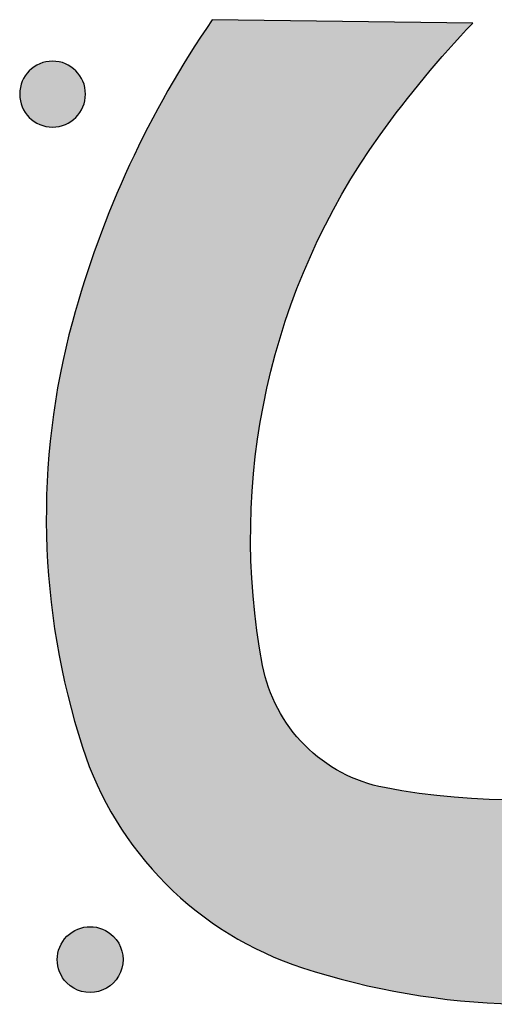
# Model space of a CAD drawing. Header units: millimetres. Extents: x -3873 to -97, y 912 to 4165.
# Tile 565 of 656: x -1486 to -1460, y 3079 to 3132. Entities that reach past the tile are written whole.
import ezdxf

# ---------------------------------------------------------------- set-up
doc = ezdxf.new("R2010")
doc.units = ezdxf.units.MM
doc.layers.add('pattern', color=7, linetype='Continuous', true_color=0x000000)

msp = doc.modelspace()

# ---------------------------------------------------------------- hatches: boundary and pattern name
at = {"layer": 'pattern'}
for points in [[(-1461.359, 3131.828), (-1475.403, 3132.009), (-1476.029, 3131.078), (-1476.636, 3130.132), (-1477.225, 3129.173), (-1477.793, 3128.2), (-1478.341, 3127.214), (-1478.869, 3126.217), (-1479.375, 3125.208), (-1479.861, 3124.188), (-1480.325, 3123.158), (-1480.766, 3122.119), (-1481.186, 3121.072), (-1481.583, 3120.016), (-1481.957, 3118.953), (-1482.309, 3117.884), (-1482.638, 3116.809), (-1482.943, 3115.729), (-1483.125, 3115.035), (-1483.295, 3114.337), (-1483.452, 3113.633), (-1483.597, 3112.926), (-1483.73, 3112.214), (-1483.851, 3111.499), (-1483.958, 3110.781), (-1484.053, 3110.06), (-1484.134, 3109.336), (-1484.203, 3108.61), (-1484.259, 3107.883), (-1484.301, 3107.154), (-1484.33, 3106.423), (-1484.346, 3105.692), (-1484.349, 3104.961), (-1484.338, 3104.229), (-1484.314, 3103.498), (-1484.277, 3102.767), (-1484.227, 3102.038), (-1484.163, 3101.31), (-1484.086, 3100.583), (-1483.997, 3099.859), (-1483.894, 3099.137), (-1483.778, 3098.418), (-1483.649, 3097.702), (-1483.508, 3096.99), (-1483.354, 3096.282), (-1483.188, 3095.577), (-1483.009, 3094.877), (-1482.819, 3094.182), (-1482.616, 3093.492), (-1482.402, 3092.808), (-1482.228, 3092.296), (-1482.039, 3091.788), (-1481.835, 3091.285), (-1481.615, 3090.786), (-1481.381, 3090.294), (-1481.131, 3089.808), (-1480.867, 3089.329), (-1480.589, 3088.858), (-1480.297, 3088.396), (-1479.991, 3087.942), (-1479.673, 3087.499), (-1479.342, 3087.065), (-1478.999, 3086.642), (-1478.644, 3086.231), (-1478.279, 3085.831), (-1477.903, 3085.443), (-1477.516, 3085.066), (-1477.116, 3084.699), (-1476.705, 3084.344), (-1476.283, 3084), (-1475.85, 3083.668), (-1475.407, 3083.349), (-1474.954, 3083.043), (-1474.492, 3082.75), (-1474.022, 3082.471), (-1473.544, 3082.206), (-1473.058, 3081.956), (-1472.566, 3081.72), (-1472.068, 3081.499), (-1471.565, 3081.294), (-1471.058, 3081.104), (-1470.546, 3080.93), (-1469.862, 3080.714), (-1469.173, 3080.51), (-1468.478, 3080.318), (-1467.778, 3080.138), (-1467.074, 3079.971), (-1466.366, 3079.815), (-1465.654, 3079.673), (-1464.938, 3079.543), (-1464.219, 3079.426), (-1463.498, 3079.321), (-1462.774, 3079.23), (-1462.048, 3079.152), (-1461.32, 3079.087), (-1460.59, 3079.035), (-1459.86, 3078.996), (-1459.129, 3078.971), (-1458.397, 3078.959), (-1457.665, 3078.96), (-1456.934, 3078.975), (-1456.204, 3079.003), (-1455.475, 3079.044), (-1454.747, 3079.098), (-1454.021, 3079.165), (-1453.297, 3079.246), (-1452.576, 3079.339), (-1451.857, 3079.445), (-1451.142, 3079.564), (-1450.431, 3079.696), (-1449.723, 3079.839), (-1449.019, 3079.996), (-1448.32, 3080.164), (-1447.626, 3080.345), (-1446.545, 3080.648), (-1445.47, 3080.975), (-1444.4, 3081.324), (-1443.336, 3081.696), (-1442.28, 3082.091), (-1441.232, 3082.509), (-1440.192, 3082.949), (-1439.161, 3083.411), (-1438.141, 3083.894), (-1437.131, 3084.399), (-1436.132, 3084.925), (-1435.146, 3085.471), (-1434.172, 3086.037), (-1433.211, 3086.624), (-1432.264, 3087.229), (-1431.331, 3087.854), (-1431.486, 3101.898), (-1432.928, 3100.575), (-1434.417, 3099.302), (-1435.948, 3098.081), (-1437.52, 3096.914), (-1438.272, 3096.389), (-1439.041, 3095.881), (-1439.826, 3095.39), (-1440.626, 3094.916), (-1441.441, 3094.461), (-1442.27, 3094.025), (-1443.112, 3093.609), (-1443.967, 3093.213), (-1444.835, 3092.838), (-1445.713, 3092.484), (-1446.602, 3092.152), (-1447.501, 3091.843), (-1448.408, 3091.556), (-1449.324, 3091.293), (-1450.247, 3091.053), (-1451.175, 3090.836), (-1452.109, 3090.644), (-1453.048, 3090.475), (-1453.989, 3090.331), (-1454.934, 3090.211), (-1455.879, 3090.116), (-1456.826, 3090.044), (-1457.771, 3089.997), (-1458.716, 3089.975), (-1459.659, 3089.976), (-1460.598, 3090.001), (-1461.533, 3090.049), (-1462.464, 3090.121), (-1463.389, 3090.216), (-1464.307, 3090.334), (-1465.218, 3090.473), (-1466.121, 3090.634), (-1466.27, 3090.664), (-1466.419, 3090.697), (-1466.568, 3090.733), (-1466.717, 3090.771), (-1466.865, 3090.813), (-1467.012, 3090.857), (-1467.159, 3090.904), (-1467.305, 3090.954), (-1467.45, 3091.006), (-1467.595, 3091.062), (-1467.739, 3091.12), (-1467.881, 3091.181), (-1468.023, 3091.244), (-1468.164, 3091.31), (-1468.303, 3091.379), (-1468.441, 3091.451), (-1468.577, 3091.525), (-1468.713, 3091.602), (-1468.846, 3091.681), (-1468.978, 3091.762), (-1469.109, 3091.847), (-1469.237, 3091.933), (-1469.364, 3092.022), (-1469.489, 3092.112), (-1469.613, 3092.206), (-1469.734, 3092.301), (-1469.853, 3092.398), (-1469.97, 3092.498), (-1470.085, 3092.599), (-1470.198, 3092.702), (-1470.309, 3092.807), (-1470.417, 3092.914), (-1470.524, 3093.022), (-1470.629, 3093.133), (-1470.732, 3093.246), (-1470.833, 3093.362), (-1470.932, 3093.479), (-1471.029, 3093.598), (-1471.124, 3093.72), (-1471.217, 3093.843), (-1471.308, 3093.969), (-1471.396, 3094.096), (-1471.482, 3094.224), (-1471.566, 3094.355), (-1471.647, 3094.487), (-1471.726, 3094.621), (-1471.803, 3094.756), (-1471.876, 3094.893), (-1471.948, 3095.031), (-1472.016, 3095.171), (-1472.082, 3095.311), (-1472.146, 3095.453), (-1472.206, 3095.596), (-1472.264, 3095.74), (-1472.319, 3095.884), (-1472.371, 3096.03), (-1472.421, 3096.176), (-1472.468, 3096.323), (-1472.512, 3096.471), (-1472.553, 3096.619), (-1472.591, 3096.767), (-1472.626, 3096.916), (-1472.659, 3097.065), (-1472.688, 3097.214), (-1472.848, 3098.118), (-1472.986, 3099.029), (-1473.102, 3099.948), (-1473.195, 3100.873), (-1473.265, 3101.803), (-1473.312, 3102.739), (-1473.335, 3103.678), (-1473.334, 3104.621), (-1473.31, 3105.565), (-1473.261, 3106.511), (-1473.188, 3107.457), (-1473.091, 3108.403), (-1472.969, 3109.347), (-1472.823, 3110.288), (-1472.653, 3111.226), (-1472.458, 3112.16), (-1472.24, 3113.088), (-1471.998, 3114.01), (-1471.733, 3114.925), (-1471.444, 3115.832), (-1471.133, 3116.73), (-1470.8, 3117.619), (-1470.445, 3118.497), (-1470.068, 3119.363), (-1469.67, 3120.218), (-1469.252, 3121.059), (-1468.815, 3121.888), (-1468.358, 3122.702), (-1467.883, 3123.501), (-1467.39, 3124.284), (-1466.88, 3125.052), (-1466.354, 3125.804), (-1465.184, 3127.373), (-1463.96, 3128.902), (-1462.684, 3130.388)], [(-1485.265, 3129.256), (-1485.237, 3129.284), (-1485.208, 3129.311), (-1485.178, 3129.337), (-1485.147, 3129.364), (-1485.115, 3129.389), (-1485.083, 3129.415), (-1485.05, 3129.439), (-1485.015, 3129.463), (-1484.981, 3129.487), (-1484.945, 3129.509), (-1484.908, 3129.531), (-1484.871, 3129.553), (-1484.833, 3129.573), (-1484.794, 3129.593), (-1484.755, 3129.611), (-1484.715, 3129.629), (-1484.674, 3129.646), (-1484.633, 3129.662), (-1484.591, 3129.677), (-1484.548, 3129.692), (-1484.505, 3129.705), (-1484.462, 3129.717), (-1484.418, 3129.728), (-1484.373, 3129.737), (-1484.329, 3129.746), (-1484.284, 3129.754), (-1484.239, 3129.76), (-1484.193, 3129.765), (-1484.147, 3129.769), (-1484.102, 3129.772), (-1484.056, 3129.774), (-1484.01, 3129.775), (-1483.964, 3129.774), (-1483.918, 3129.772), (-1483.872, 3129.769), (-1483.827, 3129.765), (-1483.781, 3129.76), (-1483.736, 3129.753), (-1483.691, 3129.745), (-1483.646, 3129.737), (-1483.602, 3129.727), (-1483.558, 3129.716), (-1483.515, 3129.704), (-1483.472, 3129.691), (-1483.429, 3129.676), (-1483.387, 3129.661), (-1483.346, 3129.645), (-1483.305, 3129.628), (-1483.265, 3129.61), (-1483.226, 3129.591), (-1483.187, 3129.571), (-1483.149, 3129.551), (-1483.112, 3129.53), (-1483.075, 3129.508), (-1483.04, 3129.485), (-1483.005, 3129.461), (-1482.971, 3129.437), (-1482.937, 3129.413), (-1482.905, 3129.387), (-1482.873, 3129.362), (-1482.843, 3129.335), (-1482.813, 3129.309), (-1482.784, 3129.281), (-1482.756, 3129.254), (-1482.728, 3129.226), (-1482.701, 3129.197), (-1482.674, 3129.167), (-1482.648, 3129.136), (-1482.622, 3129.104), (-1482.597, 3129.072), (-1482.573, 3129.038), (-1482.549, 3129.004), (-1482.525, 3128.969), (-1482.502, 3128.934), (-1482.481, 3128.897), (-1482.459, 3128.86), (-1482.439, 3128.822), (-1482.419, 3128.783), (-1482.4, 3128.744), (-1482.382, 3128.704), (-1482.365, 3128.663), (-1482.349, 3128.621), (-1482.334, 3128.579), (-1482.32, 3128.537), (-1482.307, 3128.494), (-1482.295, 3128.45), (-1482.284, 3128.407), (-1482.275, 3128.362), (-1482.266, 3128.318), (-1482.258, 3128.273), (-1482.252, 3128.227), (-1482.247, 3128.182), (-1482.242, 3128.136), (-1482.239, 3128.09), (-1482.238, 3128.045), (-1482.237, 3127.999), (-1482.238, 3127.953), (-1482.24, 3127.907), (-1482.243, 3127.861), (-1482.247, 3127.815), (-1482.252, 3127.77), (-1482.259, 3127.725), (-1482.266, 3127.68), (-1482.275, 3127.635), (-1482.285, 3127.591), (-1482.296, 3127.547), (-1482.308, 3127.504), (-1482.321, 3127.461), (-1482.335, 3127.418), (-1482.351, 3127.376), (-1482.367, 3127.335), (-1482.384, 3127.294), (-1482.402, 3127.254), (-1482.421, 3127.215), (-1482.44, 3127.176), (-1482.461, 3127.138), (-1482.482, 3127.101), (-1482.504, 3127.064), (-1482.527, 3127.028), (-1482.55, 3126.994), (-1482.575, 3126.96), (-1482.599, 3126.926), (-1482.625, 3126.894), (-1482.65, 3126.862), (-1482.677, 3126.832), (-1482.703, 3126.802), (-1482.731, 3126.773), (-1482.758, 3126.745), (-1482.786, 3126.717), (-1482.815, 3126.69), (-1482.845, 3126.663), (-1482.876, 3126.637), (-1482.908, 3126.611), (-1482.94, 3126.586), (-1482.973, 3126.561), (-1483.008, 3126.537), (-1483.042, 3126.514), (-1483.078, 3126.491), (-1483.115, 3126.469), (-1483.152, 3126.448), (-1483.19, 3126.428), (-1483.229, 3126.408), (-1483.268, 3126.389), (-1483.308, 3126.371), (-1483.349, 3126.354), (-1483.39, 3126.338), (-1483.432, 3126.323), (-1483.475, 3126.309), (-1483.518, 3126.296), (-1483.561, 3126.284), (-1483.605, 3126.273), (-1483.65, 3126.263), (-1483.694, 3126.255), (-1483.739, 3126.247), (-1483.784, 3126.241), (-1483.83, 3126.235), (-1483.876, 3126.231), (-1483.921, 3126.228), (-1483.967, 3126.227), (-1484.013, 3126.226), (-1484.059, 3126.227), (-1484.105, 3126.229), (-1484.151, 3126.232), (-1484.196, 3126.236), (-1484.242, 3126.241), (-1484.287, 3126.248), (-1484.332, 3126.255), (-1484.377, 3126.264), (-1484.421, 3126.274), (-1484.465, 3126.285), (-1484.508, 3126.297), (-1484.551, 3126.31), (-1484.594, 3126.324), (-1484.636, 3126.339), (-1484.677, 3126.356), (-1484.718, 3126.373), (-1484.758, 3126.391), (-1484.797, 3126.41), (-1484.836, 3126.429), (-1484.874, 3126.45), (-1484.911, 3126.471), (-1484.948, 3126.493), (-1484.983, 3126.516), (-1485.018, 3126.539), (-1485.052, 3126.563), (-1485.086, 3126.588), (-1485.118, 3126.613), (-1485.15, 3126.639), (-1485.18, 3126.665), (-1485.21, 3126.692), (-1485.239, 3126.719), (-1485.267, 3126.747), (-1485.295, 3126.775), (-1485.322, 3126.804), (-1485.349, 3126.834), (-1485.375, 3126.865), (-1485.401, 3126.896), (-1485.426, 3126.929), (-1485.45, 3126.962), (-1485.474, 3126.996), (-1485.498, 3127.031), (-1485.521, 3127.067), (-1485.542, 3127.104), (-1485.564, 3127.141), (-1485.584, 3127.179), (-1485.604, 3127.218), (-1485.623, 3127.257), (-1485.641, 3127.297), (-1485.658, 3127.338), (-1485.674, 3127.379), (-1485.689, 3127.421), (-1485.703, 3127.464), (-1485.716, 3127.507), (-1485.728, 3127.55), (-1485.739, 3127.594), (-1485.748, 3127.638), (-1485.757, 3127.683), (-1485.765, 3127.728), (-1485.771, 3127.773), (-1485.776, 3127.819), (-1485.781, 3127.864), (-1485.784, 3127.91), (-1485.785, 3127.956), (-1485.786, 3128.002), (-1485.785, 3128.048), (-1485.783, 3128.094), (-1485.78, 3128.14), (-1485.776, 3128.185), (-1485.771, 3128.231), (-1485.764, 3128.276), (-1485.757, 3128.321), (-1485.748, 3128.366), (-1485.738, 3128.41), (-1485.727, 3128.454), (-1485.715, 3128.497), (-1485.702, 3128.54), (-1485.688, 3128.583), (-1485.672, 3128.625), (-1485.656, 3128.666), (-1485.639, 3128.707), (-1485.621, 3128.747), (-1485.602, 3128.786), (-1485.583, 3128.825), (-1485.562, 3128.863), (-1485.541, 3128.9), (-1485.519, 3128.937), (-1485.496, 3128.972), (-1485.473, 3129.007), (-1485.448, 3129.041), (-1485.424, 3129.074), (-1485.398, 3129.107), (-1485.373, 3129.138), (-1485.346, 3129.169), (-1485.32, 3129.199), (-1485.292, 3129.228)], [(-1483.242, 3080.114), (-1483.269, 3080.142), (-1483.296, 3080.171), (-1483.323, 3080.201), (-1483.349, 3080.232), (-1483.375, 3080.263), (-1483.4, 3080.296), (-1483.425, 3080.329), (-1483.449, 3080.363), (-1483.472, 3080.398), (-1483.495, 3080.434), (-1483.517, 3080.47), (-1483.538, 3080.507), (-1483.559, 3080.545), (-1483.578, 3080.584), (-1483.597, 3080.624), (-1483.615, 3080.664), (-1483.632, 3080.704), (-1483.648, 3080.746), (-1483.663, 3080.788), (-1483.677, 3080.83), (-1483.69, 3080.873), (-1483.702, 3080.917), (-1483.713, 3080.96), (-1483.723, 3081.005), (-1483.731, 3081.049), (-1483.739, 3081.094), (-1483.745, 3081.14), (-1483.751, 3081.185), (-1483.755, 3081.231), (-1483.758, 3081.276), (-1483.76, 3081.322), (-1483.76, 3081.368), (-1483.759, 3081.414), (-1483.758, 3081.46), (-1483.755, 3081.506), (-1483.75, 3081.551), (-1483.745, 3081.597), (-1483.739, 3081.642), (-1483.731, 3081.687), (-1483.722, 3081.732), (-1483.712, 3081.776), (-1483.701, 3081.82), (-1483.689, 3081.863), (-1483.676, 3081.906), (-1483.662, 3081.949), (-1483.647, 3081.99), (-1483.631, 3082.032), (-1483.614, 3082.072), (-1483.596, 3082.113), (-1483.577, 3082.152), (-1483.557, 3082.191), (-1483.536, 3082.229), (-1483.515, 3082.266), (-1483.493, 3082.302), (-1483.47, 3082.338), (-1483.447, 3082.373), (-1483.423, 3082.407), (-1483.398, 3082.44), (-1483.373, 3082.473), (-1483.347, 3082.504), (-1483.321, 3082.535), (-1483.294, 3082.565), (-1483.267, 3082.594), (-1483.239, 3082.622), (-1483.211, 3082.649), (-1483.182, 3082.676), (-1483.152, 3082.703), (-1483.122, 3082.729), (-1483.09, 3082.755), (-1483.058, 3082.78), (-1483.024, 3082.805), (-1482.99, 3082.829), (-1482.955, 3082.852), (-1482.919, 3082.875), (-1482.883, 3082.897), (-1482.846, 3082.918), (-1482.808, 3082.938), (-1482.769, 3082.958), (-1482.73, 3082.977), (-1482.689, 3082.995), (-1482.649, 3083.012), (-1482.607, 3083.028), (-1482.565, 3083.043), (-1482.523, 3083.057), (-1482.48, 3083.07), (-1482.437, 3083.082), (-1482.393, 3083.093), (-1482.348, 3083.103), (-1482.304, 3083.111), (-1482.259, 3083.119), (-1482.214, 3083.125), (-1482.168, 3083.131), (-1482.122, 3083.135), (-1482.077, 3083.138), (-1482.031, 3083.139), (-1481.985, 3083.14), (-1481.939, 3083.139), (-1481.893, 3083.138), (-1481.847, 3083.135), (-1481.802, 3083.13), (-1481.756, 3083.125), (-1481.711, 3083.118), (-1481.666, 3083.111), (-1481.622, 3083.102), (-1481.577, 3083.092), (-1481.533, 3083.081), (-1481.49, 3083.069), (-1481.447, 3083.056), (-1481.405, 3083.042), (-1481.363, 3083.027), (-1481.321, 3083.011), (-1481.281, 3082.993), (-1481.241, 3082.975), (-1481.201, 3082.957), (-1481.163, 3082.937), (-1481.125, 3082.916), (-1481.087, 3082.895), (-1481.051, 3082.873), (-1481.015, 3082.85), (-1480.98, 3082.827), (-1480.946, 3082.803), (-1480.913, 3082.778), (-1480.881, 3082.753), (-1480.849, 3082.727), (-1480.818, 3082.701), (-1480.788, 3082.674), (-1480.759, 3082.647), (-1480.731, 3082.619), (-1480.704, 3082.591), (-1480.677, 3082.562), (-1480.65, 3082.532), (-1480.624, 3082.502), (-1480.598, 3082.47), (-1480.573, 3082.437), (-1480.548, 3082.404), (-1480.524, 3082.37), (-1480.501, 3082.335), (-1480.478, 3082.299), (-1480.456, 3082.263), (-1480.435, 3082.226), (-1480.415, 3082.188), (-1480.395, 3082.149), (-1480.376, 3082.109), (-1480.358, 3082.069), (-1480.341, 3082.029), (-1480.325, 3081.987), (-1480.31, 3081.945), (-1480.296, 3081.903), (-1480.283, 3081.86), (-1480.271, 3081.816), (-1480.26, 3081.773), (-1480.25, 3081.728), (-1480.242, 3081.684), (-1480.234, 3081.639), (-1480.228, 3081.593), (-1480.222, 3081.548), (-1480.218, 3081.502), (-1480.215, 3081.457), (-1480.214, 3081.411), (-1480.213, 3081.365), (-1480.214, 3081.319), (-1480.216, 3081.273), (-1480.219, 3081.227), (-1480.223, 3081.182), (-1480.228, 3081.136), (-1480.235, 3081.091), (-1480.242, 3081.046), (-1480.251, 3081.001), (-1480.261, 3080.957), (-1480.272, 3080.913), (-1480.284, 3080.87), (-1480.297, 3080.827), (-1480.311, 3080.785), (-1480.327, 3080.743), (-1480.343, 3080.701), (-1480.36, 3080.661), (-1480.378, 3080.621), (-1480.397, 3080.581), (-1480.416, 3080.542), (-1480.437, 3080.504), (-1480.458, 3080.467), (-1480.48, 3080.431), (-1480.503, 3080.395), (-1480.526, 3080.36), (-1480.55, 3080.326), (-1480.575, 3080.293), (-1480.6, 3080.261), (-1480.626, 3080.229), (-1480.652, 3080.198), (-1480.679, 3080.168), (-1480.706, 3080.139), (-1480.734, 3080.111), (-1480.762, 3080.084), (-1480.791, 3080.057), (-1480.821, 3080.03), (-1480.852, 3080.004), (-1480.883, 3079.978), (-1480.916, 3079.953), (-1480.949, 3079.928), (-1480.983, 3079.904), (-1481.018, 3079.881), (-1481.054, 3079.858), (-1481.09, 3079.836), (-1481.128, 3079.815), (-1481.166, 3079.795), (-1481.204, 3079.775), (-1481.244, 3079.756), (-1481.284, 3079.738), (-1481.325, 3079.721), (-1481.366, 3079.705), (-1481.408, 3079.69), (-1481.45, 3079.676), (-1481.493, 3079.663), (-1481.537, 3079.651), (-1481.581, 3079.64), (-1481.625, 3079.63), (-1481.669, 3079.622), (-1481.714, 3079.614), (-1481.76, 3079.608), (-1481.805, 3079.602), (-1481.851, 3079.598), (-1481.897, 3079.595), (-1481.942, 3079.594), (-1481.988, 3079.593), (-1482.034, 3079.594), (-1482.08, 3079.596), (-1482.126, 3079.599), (-1482.171, 3079.603), (-1482.217, 3079.608), (-1482.262, 3079.615), (-1482.307, 3079.622), (-1482.352, 3079.631), (-1482.396, 3079.641), (-1482.44, 3079.652), (-1482.483, 3079.664), (-1482.526, 3079.677), (-1482.569, 3079.691), (-1482.611, 3079.706), (-1482.652, 3079.723), (-1482.693, 3079.74), (-1482.733, 3079.758), (-1482.772, 3079.776), (-1482.811, 3079.796), (-1482.849, 3079.817), (-1482.886, 3079.838), (-1482.922, 3079.86), (-1482.958, 3079.883), (-1482.993, 3079.906), (-1483.027, 3079.93), (-1483.06, 3079.955), (-1483.093, 3079.98), (-1483.124, 3080.006), (-1483.155, 3080.032), (-1483.185, 3080.059), (-1483.214, 3080.086)]]:
    msp.add_hatch(color=256, dxfattribs=at).paths.add_polyline_path(points, flags=0)

# ---------------------------------------------------------------- linework, layer by layer
msp.add_line((-1461.359, 3131.828), (-1475.403, 3132.009), dxfattribs=at)
at = {"layer": 'pattern', "extrusion": (0, 0, -1)}
msp.add_circle((1484.012, 3128), 1.774, dxfattribs=at)
at = {"layer": 'pattern'}
for centre, radius, start, end in [((-1431.361, 3101.725), 53.449, 145.4868, 164.8107), ((-1444.084, 3105.18), 40.266, 164.8107, 197.8942), ((-1464.844, 3098.477), 18.45, 197.8942, 224.9454), ((-1464.844, 3098.477), 18.45, 224.9454, 251.9966), ((-1458.101, 3119.224), 40.266, 251.9966, 285.0801)]:
    msp.add_arc(centre, radius, start, end, dxfattribs=at)
at = {"layer": 'pattern', "extrusion": (0, 0, -1)}
for centre, radius, start, end in [((1420.242, 3092.653), 56.792, 35.7134, 43.6152), ((1436.202, 3104.127), 37.135, 349.2718, 35.7134), ((1464.567, 3098.753), 8.266, 315.0546, 349.2718), ((1459.139, 3127.107), 37.135, 234.3958, 280.8374), ((1464.567, 3098.753), 8.266, 280.8374, 315.0546), ((1481.987, 3081.367), 1.773, 315.0546, 135.0546), ((1481.987, 3081.367), 1.773, 135.0546, 315.0546)]:
    msp.add_arc(centre, radius, start, end, dxfattribs=at)

doc.saveas('drawing.dxf')
